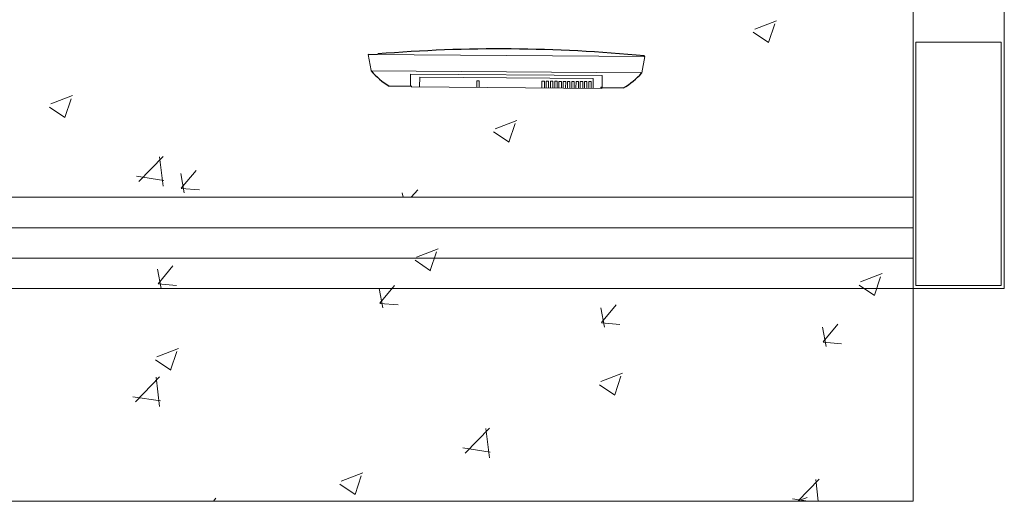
# Model space of a CAD drawing. Header units: feet. Extents: x 8 to 127, y 6 to 90.
# Tile 387 of 538: x 51.656 to 52.465, y 49.85 to 50.246. Entities that reach past the tile are written whole.
import ezdxf

# ---------------------------------------------------------------- set-up
doc = ezdxf.new("R2010")
doc.units = ezdxf.units.FT
doc.header["$MEASUREMENT"] = 0
for name, color, linetype in [('Alvenaria', 7, 'Continuous'), ('ESQUADRIAS', 252, 'Continuous'), ('FINA', 7, 'Continuous'), ('MOBILIÁRIO2', 250, 'Continuous'), ('NO ESPESSURA', 250, 'Continuous')]:
    doc.layers.add(name, color=color, linetype=linetype)

msp = doc.modelspace()

# ---------------------------------------------------------------- linework, layer by layer
at = {"layer": 'Alvenaria', "lineweight": 5}
for p, q in [((52.46522, 51.70004), (52.46522, 50.02504)), ((52.39022, 50.02504), (52.39022, 51.40004)), ((52.46522, 50.02504), (52.39022, 50.02504))]:
    msp.add_line(p, q, dxfattribs=at)
at = {"layer": 'ESQUADRIAS', "lineweight": 5}
for p, q in [((52.39022, 50.10004), (50.69022, 50.10004)), ((52.39022, 50.07504), (50.69022, 50.07504)), ((52.39022, 50.05004), (50.69022, 50.05004)), ((52.39022, 50.02504), (50.69022, 50.02504))]:
    msp.add_line(p, q, dxfattribs=at)
at = {"layer": 'FINA', "linetype": 'Continuous', "lineweight": 5}
for p, q in [((52.46258, 50.22754), (52.39258, 50.22754)), ((52.39258, 50.22754), (52.39258, 50.02754)), ((52.46258, 50.02754), (52.46258, 50.22754)), ((52.39258, 50.02754), (52.46258, 50.02754))]:
    msp.add_line(p, q, dxfattribs=at)
at = {"layer": 'MOBILIÁRIO2', "lineweight": 5}
for p, q in [((51.94236, 50.21757), (52.16985, 50.21588)), ((51.94236, 50.21757), (52.16985, 50.21588)), ((51.94977, 50.21748), (51.94237, 50.21765)), ((51.94977, 50.21748), (51.94237, 50.21765)), ((51.94237, 50.21749), (51.94473, 50.20427)), ((51.94237, 50.21749), (51.94473, 50.20427)), ((52.16884, 50.21578), (52.1694, 50.21628)), ((52.16884, 50.21578), (52.1694, 50.21628)), ((52.16728, 50.20253), (52.16984, 50.21581)), ((52.16728, 50.20253), (52.16984, 50.21581)), ((52.16985, 50.21594), (52.16884, 50.21578)), ((52.16985, 50.21594), (52.16884, 50.21578)), ((51.94473, 50.20427), (51.94485, 50.20394)), ((51.94473, 50.20427), (51.94485, 50.20394)), ((51.94478, 50.20405), (52.16723, 50.2024)), ((51.94478, 50.20405), (52.16723, 50.2024)), ((51.97725, 50.20131), (51.97718, 50.19131)), ((51.97725, 50.20131), (51.97718, 50.19131)), ((52.13472, 50.20014), (51.97725, 50.20131)), ((52.13472, 50.20014), (51.97725, 50.20131)), ((52.13465, 50.19014), (52.13472, 50.20014)), ((52.13465, 50.19014), (52.13472, 50.20014)), ((52.16716, 50.20229), (52.16629, 50.20262)), ((52.16629, 50.20262), (52.16728, 50.20253)), ((52.16716, 50.20229), (52.16629, 50.20262)), ((52.16629, 50.20262), (52.16728, 50.20253)), ((51.98466, 50.19075), (51.98472, 50.19875)), ((51.98466, 50.19075), (51.98472, 50.19875)), ((51.98472, 50.19875), (52.12722, 50.19769)), ((51.98472, 50.19875), (52.12722, 50.19769)), ((52.0317, 50.1959), (52.03166, 50.1904)), ((52.0317, 50.1959), (52.03166, 50.1904)), ((52.0337, 50.19589), (52.0317, 50.1959)), ((52.0337, 50.19589), (52.0317, 50.1959)), ((52.03366, 50.19039), (52.0337, 50.19589)), ((52.03366, 50.19039), (52.0337, 50.19589)), ((52.0852, 50.1955), (52.08516, 50.19)), ((52.0852, 50.1955), (52.08516, 50.19)), ((52.0872, 50.19549), (52.0852, 50.1955)), ((52.0872, 50.19549), (52.0852, 50.1955)), ((52.08716, 50.18999), (52.0872, 50.19549)), ((52.08716, 50.18999), (52.0872, 50.19549)), ((52.0887, 50.19548), (52.08866, 50.18998)), ((52.0887, 50.19548), (52.08866, 50.18998)), ((52.0907, 50.19546), (52.0887, 50.19548)), ((52.0907, 50.19546), (52.0887, 50.19548)), ((52.09066, 50.18996), (52.0907, 50.19546)), ((52.09066, 50.18996), (52.0907, 50.19546)), ((52.0922, 50.19545), (52.09216, 50.18995)), ((52.0922, 50.19545), (52.09216, 50.18995)), ((52.0942, 50.19544), (52.0922, 50.19545)), ((52.0942, 50.19544), (52.0922, 50.19545)), ((52.09416, 50.18994), (52.0942, 50.19544)), ((52.09416, 50.18994), (52.0942, 50.19544)), ((52.0957, 50.19542), (52.09566, 50.18992)), ((52.0957, 50.19542), (52.09566, 50.18992)), ((52.0977, 50.19541), (52.0957, 50.19542)), ((52.0977, 50.19541), (52.0957, 50.19542)), ((52.09766, 50.18991), (52.0977, 50.19541)), ((52.09766, 50.18991), (52.0977, 50.19541)), ((52.0992, 50.1954), (52.09916, 50.1899)), ((52.0992, 50.1954), (52.09916, 50.1899)), ((52.1012, 50.19538), (52.0992, 50.1954)), ((52.1012, 50.19538), (52.0992, 50.1954)), ((52.10116, 50.18988), (52.1012, 50.19538)), ((52.10116, 50.18988), (52.1012, 50.19538)), ((52.1027, 50.19537), (52.10266, 50.18987)), ((52.1027, 50.19537), (52.10266, 50.18987)), ((52.1047, 50.19536), (52.1027, 50.19537)), ((52.1047, 50.19536), (52.1027, 50.19537)), ((52.10466, 50.18986), (52.1047, 50.19536)), ((52.10466, 50.18986), (52.1047, 50.19536)), ((52.1062, 50.19535), (52.10616, 50.18985)), ((52.1062, 50.19535), (52.10616, 50.18985)), ((52.1082, 50.19533), (52.1062, 50.19535)), ((52.1082, 50.19533), (52.1062, 50.19535)), ((52.10816, 50.18983), (52.1082, 50.19533)), ((52.10816, 50.18983), (52.1082, 50.19533)), ((52.1097, 50.19532), (52.10966, 50.18982)), ((52.1097, 50.19532), (52.10966, 50.18982)), ((52.1117, 50.19531), (52.1097, 50.19532)), ((52.1117, 50.19531), (52.1097, 50.19532)), ((52.11166, 50.18981), (52.1117, 50.19531)), ((52.11166, 50.18981), (52.1117, 50.19531)), ((52.1132, 50.19529), (52.11316, 50.18979)), ((52.1132, 50.19529), (52.11316, 50.18979)), ((52.1152, 50.19528), (52.1132, 50.19529)), ((52.1152, 50.19528), (52.1132, 50.19529)), ((52.11516, 50.18978), (52.1152, 50.19528)), ((52.11516, 50.18978), (52.1152, 50.19528)), ((52.1167, 50.19527), (52.11666, 50.18977)), ((52.1167, 50.19527), (52.11666, 50.18977)), ((52.1187, 50.19525), (52.1167, 50.19527)), ((52.1187, 50.19525), (52.1167, 50.19527)), ((52.11866, 50.18975), (52.1187, 50.19525)), ((52.11866, 50.18975), (52.1187, 50.19525)), ((52.1202, 50.19524), (52.12016, 50.18974)), ((52.1202, 50.19524), (52.12016, 50.18974)), ((52.1222, 50.19523), (52.1202, 50.19524)), ((52.1222, 50.19523), (52.1202, 50.19524)), ((52.12216, 50.18973), (52.1222, 50.19523)), ((52.12216, 50.18973), (52.1222, 50.19523)), ((52.1237, 50.19522), (52.12366, 50.18972)), ((52.1237, 50.19522), (52.12366, 50.18972)), ((52.1257, 50.1952), (52.1237, 50.19522)), ((52.1257, 50.1952), (52.1237, 50.19522)), ((52.12566, 50.1897), (52.1257, 50.1952)), ((52.12566, 50.1897), (52.1257, 50.1952)), ((52.12722, 50.19769), (52.12716, 50.18969)), ((52.12722, 50.19769), (52.12716, 50.18969)), ((51.97818, 50.1913), (51.95967, 50.19144)), ((51.97768, 50.1908), (52.13414, 50.18964)), ((51.97768, 50.1908), (52.13414, 50.18964)), ((52.13465, 50.19014), (52.15216, 50.19001)), ((52.13465, 50.19014), (52.15216, 50.19001)), ((52.39022, 50.02504), (52.39022, 49.85004)), ((52.39022, 49.85004), (50.69022, 49.85004))]:
    msp.add_line(p, q, dxfattribs=at)
at = {"layer": 'MOBILIÁRIO2'}
for centre, radius, start, end in [((52.05083, 49.00723), 1.21485, 84.39886, 94.75123), ((52.05083, 49.00723), 1.21485, 84.39886, 94.75123), ((52.16934, 50.21578), 0.0005, 0, 0), ((52.16934, 50.21578), 0.0005, 0, 0), ((51.94523, 50.20427), 0.0005, 0, 0), ((51.94523, 50.20427), 0.0005, 0, 0), ((51.99146, 50.24414), 0.06155, 220.77135, 238.89747), ((51.99146, 50.24414), 0.06155, 220.77135, 238.89747), ((52.12115, 50.24317), 0.06155, 300.25446, 318.38058), ((52.12115, 50.24317), 0.06155, 300.25446, 318.38058), ((52.16679, 50.20262), 0.0005, 0, 0), ((52.16679, 50.20262), 0.0005, 0, 0)]:
    msp.add_arc(centre, radius, start, end, dxfattribs=at)
at = {"layer": 'MOBILIÁRIO2', "lineweight": 5}
msp.add_arc((52.13415, 50.19014), 0.0005, 0, 336.9561, dxfattribs=at)
msp.add_arc((52.13415, 50.19014), 0.0005, 0, 336.9561, dxfattribs=at)
at = {"layer": 'NO ESPESSURA', "linetype": 'Continuous', "lineweight": 5}
for p, q in [((52.2601, 50.2384), (52.27788, 50.24523)), ((52.2714, 50.22727), (52.27655, 50.24262)), ((52.25889, 50.23573), (52.27152, 50.22721)), ((51.68165, 50.17682), (51.69943, 50.18365)), ((51.69296, 50.16569), (51.69811, 50.18104)), ((51.68044, 50.17415), (51.69307, 50.16563)), ((52.04668, 50.15648), (52.06446, 50.1633)), ((52.05799, 50.14535), (52.06314, 50.1607)), ((52.04547, 50.15381), (52.05811, 50.14529)), ((51.75398, 50.11297), (51.77377, 50.13359)), ((51.77378, 50.10914), (51.77097, 50.13326)), ((51.79117, 50.10374), (51.78824, 50.11966)), ((51.78863, 50.10762), (51.80087, 50.12221)), ((51.75192, 50.11735), (51.77451, 50.11385)), ((51.78861, 50.1074), (51.80379, 50.10607)), ((51.9711, 50.10004), (51.97042, 50.10372)), ((51.97783, 50.10004), (51.98306, 50.10628)), ((51.98205, 50.05089), (51.99984, 50.05772)), ((51.99336, 50.03977), (51.99851, 50.05512)), ((51.98085, 50.04823), (51.99348, 50.03971)), ((51.77226, 50.02511), (51.76933, 50.04103)), ((51.76969, 50.02899), (51.78193, 50.04358)), ((52.34708, 50.03055), (52.36487, 50.03737)), ((52.35839, 50.01943), (52.36354, 50.03477)), ((51.76967, 50.02877), (51.78485, 50.02744)), ((51.95445, 50.00917), (51.95151, 50.02509)), ((51.95187, 50.01305), (51.96412, 50.02764)), ((52.34588, 50.02789), (52.35851, 50.01936)), ((51.95185, 50.01283), (51.96703, 50.0115)), ((52.13663, 49.99323), (52.13369, 50.00915)), ((52.13406, 49.99711), (52.1463, 50.0117)), ((52.13404, 49.99689), (52.14922, 49.99556)), ((52.31881, 49.97729), (52.31588, 49.99322)), ((52.31624, 49.98117), (52.32848, 49.99576)), ((51.76864, 49.96897), (51.78642, 49.97579)), ((52.31622, 49.98095), (52.3314, 49.97962)), ((51.76743, 49.96631), (51.78007, 49.95778)), ((51.77995, 49.95784), (51.7851, 49.97319)), ((51.75111, 49.93173), (51.77089, 49.95235)), ((51.77091, 49.9279), (51.7681, 49.95202)), ((52.13367, 49.94862), (52.15145, 49.95545)), ((52.14498, 49.9375), (52.15013, 49.95285)), ((52.13246, 49.94596), (52.1451, 49.93744)), ((51.74905, 49.9361), (51.77164, 49.93259)), ((52.02219, 49.88968), (52.04197, 49.9103)), ((52.04199, 49.88586), (52.03918, 49.90998)), ((52.02012, 49.89405), (52.04271, 49.89055)), ((51.92025, 49.8667), (51.93804, 49.87353)), ((51.93156, 49.85558), (51.93671, 49.87093)), ((52.29557, 49.85004), (52.31305, 49.86826)), ((51.91905, 49.86404), (51.93168, 49.85552)), ((52.31234, 49.85004), (52.31026, 49.86794)), ((51.81509, 49.85004), (51.81717, 49.85252)), ((52.2912, 49.85201), (52.3039, 49.85004)), ((52.29488, 49.85004), (52.30307, 49.85319)), ((52.30156, 49.85004), (52.30174, 49.85059))]:
    msp.add_line(p, q, dxfattribs=at)

doc.saveas('drawing.dxf')
